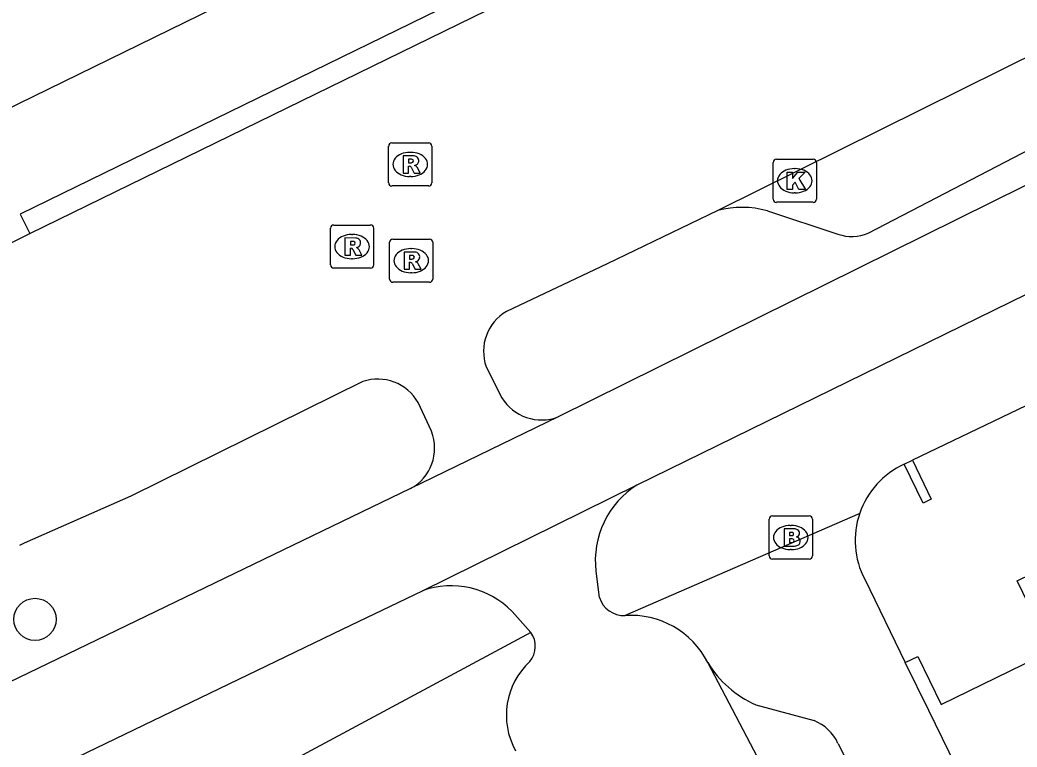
# Model space of a CAD drawing. Extents: x 160457 to 162082, y 388340 to 389736.
# Drawn here: x 161009.85 to 161032.93, y 389127.14 to 389143.98 of the extents above; entities that cross this region are included whole.
import ezdxf

# ---------------------------------------------------------------- set-up
doc = ezdxf.new("R2010")
doc.units = 0
for name, color, linetype in [('IMGEO_Boom', 7, 'Continuous'), ('IMGEO_Brandkraan', 7, 'Continuous'), ('IMGEO_Fietspad_gesloten', 7, 'Continuous'), ('IMGEO_Kolk', 7, 'Continuous'), ('IMGEO_Pand', 7, 'Continuous'), ('IMGEO_Parkeervlak_open', 7, 'Continuous'), ('IMGEO_Rijbaan_lokaal_gesloten', 7, 'Continuous'), ('IMGEO_Rijbaan_lokaal_open', 7, 'Continuous'), ('IMGEO_Rioolput', 7, 'Continuous'), ('IMGEO_Verkeerseiland_open', 7, 'Continuous'), ('IMGEO_Voetpad_open', 7, 'Continuous')]:
    doc.layers.add(name, color=color, linetype=linetype)

msp = doc.modelspace()

# ---------------------------------------------------------------- linework, layer by layer
at = {"layer": 'IMGEO_Boom'}
msp.add_circle((161010.197, 389130.094), 0.489, dxfattribs=at)
at = {"layer": 'IMGEO_Brandkraan'}
for p, q in [((161027.268, 389132.491), (161028.12, 389132.491)), ((161027.193, 389131.565), (161027.193, 389132.417)), ((161027.681, 389132.271), (161027.706, 389132.271)), ((161028.194, 389132.417), (161028.194, 389131.565)), ((161027.704, 389131.711), (161027.679, 389131.711)), ((161028.12, 389131.491), (161027.268, 389131.491))]:
    msp.add_line(p, q, dxfattribs=at)
for points in [[(161027.268, 389132.491), (161028.12, 389132.491)], [(161027.193, 389131.565), (161027.193, 389132.417)], [(161028.194, 389132.417), (161028.194, 389131.565)], [(161027.541, 389132.191), (161027.541, 389131.791), (161027.754, 389131.791)], [(161027.772, 389132.191), (161027.541, 389132.191)], [(161027.72, 389132.11), (161027.666, 389132.11), (161027.666, 389132.034)], [(161027.666, 389132.034), (161027.719, 389132.034)], [(161027.728, 389131.958), (161027.666, 389131.958), (161027.666, 389131.877)], [(161027.666, 389131.877), (161027.728, 389131.877)], [(161028.12, 389131.491), (161027.268, 389131.491)]]:
    msp.add_lwpolyline(points, dxfattribs=at)
for centre, radius, start, end in [((161027.27, 389132.415), 0.0765, 91.552, 178.448), ((161027.27, 389132.415), 0.0765, 91.552, 178.448), ((161028.118, 389132.415), 0.0765, 1.552, 88.448), ((161028.118, 389132.415), 0.0765, 1.552, 88.448), ((161027.721, 389132.072), 0.0379, 267.8285, 90.9355), ((161027.776, 389132.046), 0.145, 59.4692, 91.5367), ((161027.801, 389132.093), 0.0922, 285.5137, 58.1501), ((161027.806, 389131.901), 0.105, 301.3115, 78.989), ((161027.729, 389131.917), 0.0404, 269.8759, 90.5077), ((161027.76, 389132.042), 0.251, 268.6676, 293.5347), ((161027.27, 389131.567), 0.0765, 181.552, 268.448), ((161027.27, 389131.567), 0.0765, 181.552, 268.448), ((161028.118, 389131.567), 0.0765, 271.552, 358.448), ((161028.118, 389131.567), 0.0765, 271.552, 358.448)]:
    msp.add_arc(centre, radius, start, end, dxfattribs=at)
for centre, major_axis, ratio, start_param, end_param in [((161027.68, 389131.991), (-0.387, 0.002), 0.722429, 4.712389, 7.853982), ((161027.705, 389131.991), (-0.39, 0.002), 0.717154, 1.570796, 4.712389)]:
    msp.add_ellipse(centre, major_axis=major_axis, ratio=ratio, start_param=start_param, end_param=end_param, dxfattribs=at)
at = {"layer": 'IMGEO_Fietspad_gesloten'}
for points in [[(161024.136, 389133.21), (161025.633, 389133.947), (161101.935, 389171.343)], [(160998.123, 389136.322), (161000, 389137.241), (161022.415, 389148.216), (161034.364, 389154.051)], [(161038.503, 389142.807), (161022.312, 389134.786)], [(161018.891, 389133.125), (161002.774, 389125.345)], [(160887.362, 389066.396), (160952.948, 389098.503), (160952.979, 389098.518), (161000, 389121.514), (161017.317, 389129.87), (161019.165, 389130.759)]]:
    msp.add_lwpolyline(points, dxfattribs=at)
at = {"layer": 'IMGEO_Kolk'}
for p, q in [((161027.286, 389139.83), (161027.286, 389140.682)), ((161027.361, 389140.756), (161028.213, 389140.756)), ((161028.287, 389140.682), (161028.287, 389139.83)), ((161027.774, 389140.536), (161027.799, 389140.536)), ((161027.797, 389139.976), (161027.772, 389139.976)), ((161028.213, 389139.756), (161027.361, 389139.756))]:
    msp.add_line(p, q, dxfattribs=at)
for points in [[(161027.286, 389139.83), (161027.286, 389140.682)], [(161027.361, 389140.756), (161028.213, 389140.756)], [(161028.287, 389140.682), (161028.287, 389139.83)], [(161027.607, 389140.456), (161027.73, 389140.456), (161027.73, 389140.305), (161027.86, 389140.456), (161028.024, 389140.456), (161027.878, 389140.305), (161028.031, 389140.056), (161027.879, 389140.056), (161027.794, 389140.22), (161027.73, 389140.153), (161027.73, 389140.056), (161027.607, 389140.056), (161027.607, 389140.456)], [(161028.213, 389139.756), (161027.361, 389139.756)]]:
    msp.add_lwpolyline(points, dxfattribs=at)
for centre, start, end in [((161027.363, 389140.68), 91.552, 178.448), ((161027.363, 389140.68), 91.552, 178.448), ((161028.211, 389140.68), 1.552, 88.448), ((161028.211, 389140.68), 1.552, 88.448), ((161027.363, 389139.832), 181.552, 268.448), ((161027.363, 389139.832), 181.552, 268.448), ((161028.211, 389139.832), 271.552, 358.448), ((161028.211, 389139.832), 271.552, 358.448)]:
    msp.add_arc(centre, 0.0765, start, end, dxfattribs=at)
for centre, major_axis, ratio, start_param, end_param in [((161027.773, 389140.256), (-0.387, 0.002), 0.722429, 4.712389, 7.853982), ((161027.798, 389140.256), (-0.39, 0.002), 0.717154, 1.570796, 4.712389)]:
    msp.add_ellipse(centre, major_axis=major_axis, ratio=ratio, start_param=start_param, end_param=end_param, dxfattribs=at)
at = {"layer": 'IMGEO_Pand'}
for points in [[(161030.316, 389133.688), (161030.511, 389133.786)], [(161030.511, 389133.786), (161030.94, 389132.878), (161030.76, 389132.789), (161030.316, 389133.688)], [(161030.344, 389129.095), (161030.632, 389129.236), (161031.176, 389128.122), (161033.725, 389129.369), (161032.935, 389130.986), (161038.053, 389133.49)], [(161034.505, 389120.577), (161030.888, 389127.981), (161030.344, 389129.095)]]:
    msp.add_lwpolyline(points, dxfattribs=at)
at = {"layer": 'IMGEO_Parkeervlak_open'}
for points in [[(161029.488, 389139.038), (161033.853, 389141.309), (161038.201, 389143.432)], [(161027.151, 389139.558), (161028.785, 389139.02)]]:
    msp.add_lwpolyline(points, dxfattribs=at)
for centre, radius, start, end in [((161026.568, 389137.471), 2.167, 74.392, 105.1089), ((161029.114, 389139.924), 0.961, 250.0162, 292.9172)]:
    msp.add_arc(centre, radius, start, end, dxfattribs=at)
at = {"layer": 'IMGEO_Rijbaan_lokaal_gesloten'}
for points in [[(161010.076, 389139.031), (161023.635, 389145.669)], [(161038.239, 389145.646), (161026.003, 389139.563)], [(161026.003, 389139.563), (161023.443, 389138.331), (161021.116, 389137.228)], [(161007.756, 389137.887), (161008.623, 389138.308), (161010.076, 389139.031)], [(161020.642, 389135.945), (161021.003, 389135.23)], [(161017.786, 389135.603), (161012.413, 389132.947), (161009.942, 389131.857), (161009.839, 389131.805)], [(161019.374, 389134.451), (161019.064, 389135.117)], [(161022.312, 389134.786), (161018.891, 389133.125)]]:
    msp.add_lwpolyline(points, dxfattribs=at)
for centre, radius, start, end in [((161021.65, 389136.302), 1.069, 119.969, 199.4778), ((161018.133, 389134.592), 1.069, 29.4209, 108.9374), ((161021.924, 389135.793), 1.079, 211.4468, 291.0803), ((161018.388, 389134.059), 1.061, 298.2863, 21.6851)]:
    msp.add_arc(centre, radius, start, end, dxfattribs=at)
at = {"layer": 'IMGEO_Rijbaan_lokaal_open'}
for points in [[(161019.165, 389130.759), (161024.136, 389133.21)], [(161023.182, 389131.211), (161023.261, 389130.599)], [(161021.676, 389129.793), (161021.24, 389130.276)], [(161047.341, 389085.228), (161042.546, 389095.02), (161035.606, 389109.176), (161027.335, 389126.119), (161025.771, 389129.097)]]:
    msp.add_lwpolyline(points, dxfattribs=at)
for centre, radius, start, end in [((161025.249, 389131.452), 2.081, 122.3374, 186.638), ((161019.828, 389128.909), 1.965, 44.0729, 109.7202), ((161023.836, 389130.786), 0.604, 198.031, 272.0108), ((161023.999, 389128.202), 1.985, 26.7954, 94.1089), ((161021.23, 389129.472), 0.55, 320.0427, 35.7088), ((161022.809, 389127.874), 1.7, 132.916, 208.8796)]:
    msp.add_arc(centre, radius, start, end, dxfattribs=at)
at = {"layer": 'IMGEO_Rioolput'}
for p, q in [((161018.384, 389140.208), (161018.384, 389141.06)), ((161018.459, 389141.134), (161019.311, 389141.134)), ((161019.385, 389141.06), (161019.385, 389140.208)), ((161018.872, 389140.914), (161018.897, 389140.914)), ((161018.895, 389140.354), (161018.87, 389140.354)), ((161019.311, 389140.134), (161018.459, 389140.134)), ((161017.111, 389139.23), (161017.963, 389139.23)), ((161017.036, 389138.304), (161017.036, 389139.156)), ((161017.524, 389139.01), (161017.549, 389139.01)), ((161018.037, 389139.156), (161018.037, 389138.304)), ((161018.406, 389137.978), (161018.406, 389138.83)), ((161018.481, 389138.904), (161019.333, 389138.904)), ((161019.407, 389138.83), (161019.407, 389137.978)), ((161018.894, 389138.684), (161018.919, 389138.684)), ((161017.547, 389138.45), (161017.522, 389138.45)), ((161017.963, 389138.23), (161017.111, 389138.23)), ((161018.917, 389138.124), (161018.892, 389138.124)), ((161019.333, 389137.904), (161018.481, 389137.904))]:
    msp.add_line(p, q, dxfattribs=at)
for points in [[(161018.384, 389140.208), (161018.384, 389141.06)], [(161018.459, 389141.134), (161019.311, 389141.134)], [(161019.385, 389141.06), (161019.385, 389140.208)], [(161018.973, 389140.832), (161018.721, 389140.834), (161018.721, 389140.434)], [(161018.721, 389140.434), (161018.845, 389140.434), (161018.845, 389140.596), (161018.856, 389140.596)], [(161018.899, 389140.753), (161018.845, 389140.753), (161018.845, 389140.672)], [(161018.845, 389140.672), (161018.897, 389140.672)], [(161018.903, 389140.567), (161018.974, 389140.434), (161019.114, 389140.434), (161019.049, 389140.56)], [(161019.311, 389140.134), (161018.459, 389140.134)], [(161017.111, 389139.23), (161017.963, 389139.23)], [(161017.036, 389138.304), (161017.036, 389139.156)], [(161017.625, 389138.928), (161017.373, 389138.93), (161017.373, 389138.53)], [(161018.037, 389139.156), (161018.037, 389138.304)], [(161017.551, 389138.849), (161017.497, 389138.849), (161017.497, 389138.768)], [(161017.497, 389138.768), (161017.549, 389138.768)], [(161018.406, 389137.978), (161018.406, 389138.83)], [(161018.481, 389138.904), (161019.333, 389138.904)], [(161019.407, 389138.83), (161019.407, 389137.978)], [(161017.373, 389138.53), (161017.497, 389138.53), (161017.497, 389138.692), (161017.508, 389138.692)], [(161017.555, 389138.663), (161017.626, 389138.53), (161017.766, 389138.53), (161017.701, 389138.656)], [(161018.995, 389138.602), (161018.743, 389138.604), (161018.743, 389138.204)], [(161018.921, 389138.523), (161018.867, 389138.523), (161018.867, 389138.442)], [(161018.743, 389138.204), (161018.867, 389138.204), (161018.867, 389138.366), (161018.878, 389138.366)], [(161018.867, 389138.442), (161018.919, 389138.442)], [(161018.925, 389138.337), (161018.996, 389138.204), (161019.136, 389138.204), (161019.071, 389138.33)], [(161017.963, 389138.23), (161017.111, 389138.23)], [(161019.333, 389137.904), (161018.481, 389137.904)]]:
    msp.add_lwpolyline(points, dxfattribs=at)
for centre, radius, start, end in [((161018.461, 389141.058), 0.0765, 91.552, 178.448), ((161018.461, 389141.058), 0.0765, 91.552, 178.448), ((161019.309, 389141.058), 0.0765, 1.552, 88.448), ((161019.309, 389141.058), 0.0765, 1.552, 88.448), ((161018.972, 389140.722), 0.109, 350.3612, 89.416), ((161018.855, 389140.543), 0.0533, 26.0293, 88.6989), ((161018.881, 389140.861), 0.19, 274.7715, 282.9687), ((161018.905, 389140.657), 0.0964, 77.0061, 93.1865), ((161018.919, 389140.714), 0.0378, 276.6634, 79.6772), ((161018.97, 389140.722), 0.112, 277.5842, 350.9817), ((161018.954, 389140.507), 0.108, 29.5134, 73.7905), ((161018.461, 389140.21), 0.0765, 181.552, 268.448), ((161018.461, 389140.21), 0.0765, 181.552, 268.448), ((161019.309, 389140.21), 0.0765, 271.552, 358.448), ((161019.309, 389140.21), 0.0765, 271.552, 358.448), ((161017.113, 389139.154), 0.0765, 91.552, 178.448), ((161017.113, 389139.154), 0.0765, 91.552, 178.448), ((161017.961, 389139.154), 0.0765, 1.552, 88.448), ((161017.961, 389139.154), 0.0765, 1.552, 88.448), ((161017.624, 389138.818), 0.109, 350.3612, 89.416), ((161017.533, 389138.957), 0.19, 274.7715, 282.9687), ((161017.557, 389138.753), 0.0964, 77.0061, 93.1865), ((161017.571, 389138.81), 0.0378, 276.6634, 79.6772), ((161017.622, 389138.818), 0.112, 277.5842, 350.9817), ((161017.606, 389138.603), 0.108, 29.5134, 73.7905), ((161018.483, 389138.828), 0.0765, 91.552, 178.448), ((161018.483, 389138.828), 0.0765, 91.552, 178.448), ((161019.331, 389138.828), 0.0765, 1.552, 88.448), ((161019.331, 389138.828), 0.0765, 1.552, 88.448), ((161017.507, 389138.639), 0.0533, 26.0293, 88.6989), ((161018.927, 389138.427), 0.0964, 77.0061, 93.1865), ((161018.941, 389138.484), 0.0378, 276.6634, 79.6772), ((161018.994, 389138.492), 0.109, 350.3612, 89.416), ((161018.992, 389138.492), 0.112, 277.5842, 350.9817), ((161017.113, 389138.306), 0.0765, 181.552, 268.448), ((161017.113, 389138.306), 0.0765, 181.552, 268.448), ((161017.961, 389138.306), 0.0765, 271.552, 358.448), ((161017.961, 389138.306), 0.0765, 271.552, 358.448), ((161018.877, 389138.313), 0.0533, 26.0293, 88.6989), ((161018.903, 389138.631), 0.19, 274.7715, 282.9687), ((161018.976, 389138.277), 0.108, 29.5134, 73.7905), ((161018.483, 389137.98), 0.0765, 181.552, 268.448), ((161018.483, 389137.98), 0.0765, 181.552, 268.448), ((161019.331, 389137.98), 0.0765, 271.552, 358.448), ((161019.331, 389137.98), 0.0765, 271.552, 358.448)]:
    msp.add_arc(centre, radius, start, end, dxfattribs=at)
for centre, major_axis, ratio, start_param, end_param in [((161018.871, 389140.634), (-0.387, 0.002), 0.722429, 4.712389, 7.853982), ((161018.896, 389140.634), (-0.39, 0.002), 0.717154, 1.570796, 4.712389), ((161017.523, 389138.73), (-0.387, 0.002), 0.722429, 4.712389, 7.853982), ((161017.548, 389138.73), (-0.39, 0.002), 0.717154, 1.570796, 4.712389), ((161018.893, 389138.404), (-0.387, 0.002), 0.722429, 4.712389, 7.853982), ((161018.918, 389138.404), (-0.39, 0.002), 0.717154, 1.570796, 4.712389)]:
    msp.add_ellipse(centre, major_axis=major_axis, ratio=ratio, start_param=start_param, end_param=end_param, dxfattribs=at)
at = {"layer": 'IMGEO_Verkeerseiland_open'}
msp.add_lwpolyline([(161023.635, 389145.669), (161023.416, 389146.118), (161009.857, 389139.48), (161010.076, 389139.031)], dxfattribs=at)
at = {"layer": 'IMGEO_Voetpad_open'}
for points in [[(161033.33, 389135.134), (161030.511, 389133.786)], [(161029.289, 389132.551), (161023.857, 389130.182)], [(161029.405, 389131.024), (161030.344, 389129.095)], [(161021.676, 389129.793), (161015.142, 389126.279)], [(161026.885, 389128.115), (161028.233, 389127.75)], [(161028.787, 389127.22), (161036.818, 389110.813)]]:
    msp.add_lwpolyline(points, dxfattribs=at)
for centre, radius, start, end in [((161031.13, 389131.921), 1.946, 114.7218, 161.098), ((161031.125, 389131.923), 1.941, 161.1091, 207.5793), ((161027.878, 389130.365), 2.459, 211.0304, 246.1767), ((161027.871, 389126.817), 1, 23.7315, 68.8051)]:
    msp.add_arc(centre, radius, start, end, dxfattribs=at)

doc.saveas('drawing.dxf')
